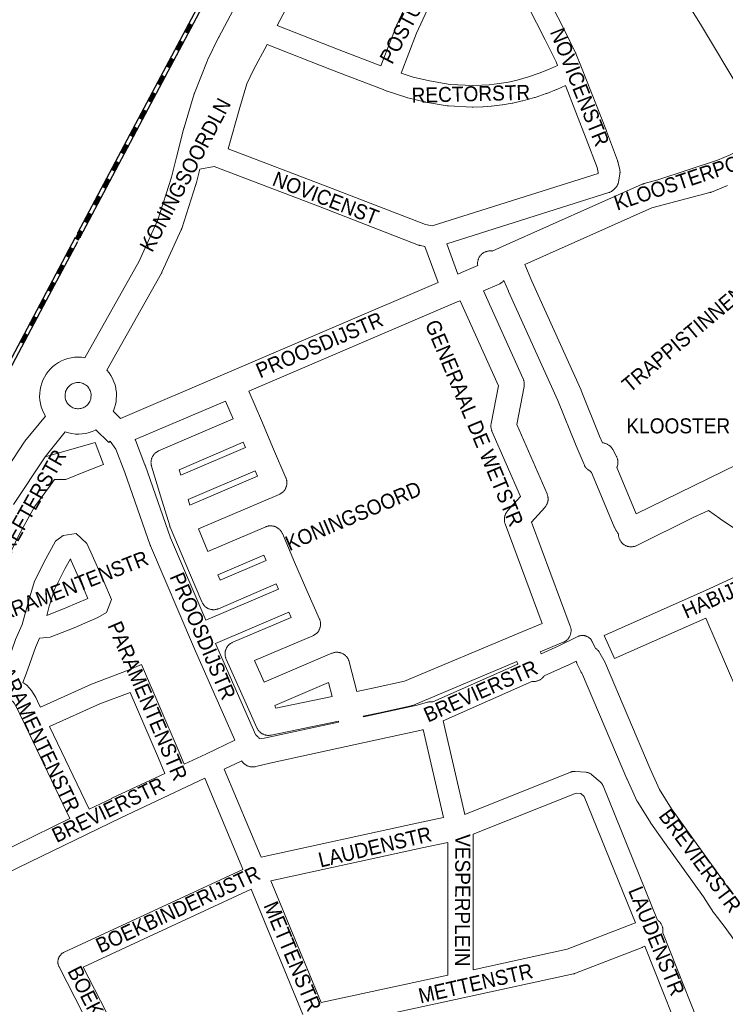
# Model space of a CAD drawing. Header units: metres. Extents: x 123819 to 142731, y 393440 to 405763.
# Tile 299 of 346: x 137345 to 137707, y 399527 to 400032. Entities that reach past the tile are written whole.
import ezdxf
from ezdxf.enums import TextEntityAlignment as Align

# ---------------------------------------------------------------- set-up
doc = ezdxf.new("R2010")
doc.units = ezdxf.units.M
doc.header["$MEASUREMENT"] = 0
for name, color, linetype, lineweight in [('gs-anno-wegen algemeen tekst', 7, 'Continuous', 0), ('gs-knt-spoorlijn', 7, 'Continuous', 30), ('gs-knt-wegen algemeen', 7, 'Continuous', 0)]:
    doc.layers.add(name, color=color, linetype=linetype, lineweight=lineweight)
doc.styles.add('Style-Arial', font='arial.ttf')

msp = doc.modelspace()

# ---------------------------------------------------------------- linework, layer by layer
at = {"layer": 'gs-anno-wegen algemeen tekst', "color": 7, "linetype": 'Continuous'}
for p, q in [((137348.09, 399670.17), (137370.81, 399622.63)), ((137360.43, 399669.85), (137380.71, 399627.43))]:
    msp.add_line(p, q, dxfattribs=at)
at = {"layer": 'gs-anno-wegen algemeen tekst', "color": 7, "linetype": 'Continuous', "flags": 128}
for points in [[(137528.63, 400126.17), (137522.21, 400114.21), (137477.21, 400029.49)], [(137584.8, 400078.12), (137579.97, 400075.45), (137576.92, 400073.59), (137574.84, 400071.97), (137572.14, 400069.35), (137570.12, 400066.77), (137568.12, 400063.58), (137554.12, 400037.25), (137548.75, 400025.6), (137540.74, 400005.06)], [(137621.06, 400008.87), (137620.29, 400010.82), (137614.7, 400022.1), (137601.43, 400048.12), (137585.45, 400077.04), (137584.8, 400078.12)], [(137611.2, 400053.21), (137624.53, 400027.07), (137624.56, 400027.02), (137630.26, 400015.51), (137630.35, 400015.31), (137630.44, 400015.11), (137633.28, 400007.99), (137633.29, 400007.96), (137646.07, 399975.38), (137646.1, 399975.3), (137651.79, 399960.13), (137651.86, 399959.93), (137651.92, 399959.72), (137651.98, 399959.51), (137652.94, 399955.58), (137653, 399955.33), (137653.04, 399955.08), (137653.07, 399954.83), (137653.09, 399954.57), (137653.1, 399954.32), (137653.1, 399954.06), (137653.08, 399953.81), (137653.06, 399953.55), (137653.02, 399953.3), (137652.28, 399949.15), (137652.23, 399948.89), (137652.17, 399948.65), (137652.09, 399948.4), (137652.01, 399948.16), (137651.91, 399947.92), (137651.81, 399947.69), (137651.69, 399947.46), (137651.56, 399947.24), (137651.42, 399947.02), (137651.27, 399946.81), (137651.12, 399946.61), (137650.95, 399946.42), (137650.77, 399946.23), (137649.69, 399945.14), (137649.5, 399944.96), (137649.3, 399944.78), (137649.09, 399944.61), (137648.87, 399944.46), (137648.65, 399944.31), (137648.42, 399944.18), (137648.18, 399944.06), (137647.94, 399943.95), (137647.69, 399943.85), (137647.43, 399943.76), (137564.25, 399917.51), (137569.89, 399901.98)], [(137530.38, 400008.82), (137538.55, 400029.76), (137538.61, 400029.91), (137538.68, 400030.07), (137544.18, 400042.01)], [(137477.21, 400029.49), (137509.07, 400016.95), (137530.38, 400008.82)], [(137472, 400019.7), (137465.07, 400006.73), (137461.59, 399999.6), (137457.95, 399987.32), (137452.04, 399966.21)], [(137625.12, 399998.62), (137620.62, 399996.66), (137620.43, 399996.58), (137615.49, 399994.66), (137615.26, 399994.57), (137609.49, 399992.61), (137609.35, 399992.57), (137609.21, 399992.53), (137603.17, 399990.82), (137603.03, 399990.79), (137602.9, 399990.75), (137598.16, 399989.67), (137597.97, 399989.63), (137597.78, 399989.6), (137592.73, 399988.8), (137592.54, 399988.77), (137587.16, 399988.12), (137586.93, 399988.1), (137582.95, 399987.78), (137582.81, 399987.77), (137582.66, 399987.77), (137577.71, 399987.64), (137577.5, 399987.63), (137577.3, 399987.64), (137565.08, 399988.24), (137564.86, 399988.26), (137564.65, 399988.28), (137564.44, 399988.31), (137553.24, 399990.19), (137553.04, 399990.22), (137552.84, 399990.27), (137544.17, 399992.38), (137543.98, 399992.43), (137543.78, 399992.49), (137533.69, 399995.75), (137533.54, 399995.8), (137533.38, 399995.86), (137531.54, 399996.58), (137505.11, 400006.67), (137505.06, 400006.69), (137472, 400019.7)], [(137540.74, 400005.06), (137546.98, 400003.04), (137555.26, 400001.02), (137565.94, 399999.23)], [(137565.94, 399999.23), (137577.63, 399998.66), (137582.23, 399998.78), (137585.94, 399999.07), (137591.11, 399999.7), (137595.88, 400000.45), (137600.3, 400001.46), (137606.08, 400003.1), (137611.6, 400004.97), (137616.32, 400006.81), (137621.06, 400008.87)], [(137452.04, 399966.21), (137503.12, 399946.74), (137503.15, 399946.73), (137553.22, 399927.31), (137556.73, 399926.7), (137641.87, 399953.56), (137641.96, 399954.08), (137641.35, 399956.57), (137635.8, 399971.4), (137625.12, 399998.62)], [(137444.87, 399957.15), (137437.44, 399955.74)], [(137559.75, 399897.64), (137553.02, 399916.16), (137550.79, 399916.54), (137550.58, 399916.58), (137550.37, 399916.63), (137550.16, 399916.69), (137549.95, 399916.76), (137549.74, 399916.83), (137499.18, 399936.45), (137444.87, 399957.15)], [(137388.03, 399804.33), (137383.83, 399815.57), (137358.05, 399808.28)], [(137434.27, 399710.91), (137412.22, 399762.57), (137412.16, 399762.73), (137412.09, 399762.9), (137399.01, 399800.17), (137394.4, 399812.11), (137391.45, 399816.25)], [(137404.31, 399817.02), (137404.35, 399816.95), (137404.44, 399816.73), (137409.32, 399804.05), (137409.38, 399803.89), (137422.43, 399766.73), (137440.49, 399724.41)], [(137320.94, 399706.78), (137326.76, 399721.33), (137332.93, 399738.45), (137339.23, 399756.55), (137344.71, 399768.33), (137352.72, 399782.54), (137360.81, 399793.63), (137362.95, 399796.55), (137368.69, 399796.61), (137373.42, 399798.47), (137378.89, 399800.68), (137388.03, 399804.33)], [(137346.3, 399722.24), (137349.68, 399734.75), (137352.74, 399744.42), (137358.5, 399755.82), (137363.51, 399764.92), (137367.31, 399767.85), (137374.07, 399768.89), (137379.57, 399763.78), (137381.58, 399759.25), (137388.2, 399744.33), (137392.13, 399735.03), (137389.68, 399728.35), (137385.15, 399725.76), (137372.98, 399720.54), (137360.69, 399715.76), (137355.25, 399715.25)], [(137346.3, 399722.24), (137342.91, 399714.49), (137338.04, 399700.71), (137336.96, 399698)], [(137722.22, 399672.99), (137722.03, 399673.03), (137721.77, 399673.1), (137721.52, 399673.19), (137721.26, 399673.28), (137721.02, 399673.39), (137720.78, 399673.51), (137720.54, 399673.64), (137720.31, 399673.78), (137720.09, 399673.93), (137719.88, 399674.1), (137719.67, 399674.27), (137719.48, 399674.45), (137719.29, 399674.65), (137719.11, 399674.85), (137718.94, 399675.06), (137718.79, 399675.28), (137718.64, 399675.5), (137718.5, 399675.73), (137718.38, 399675.97), (137718.27, 399676.22), (137697.15, 399725.43)], [(137355.25, 399715.25), (137353.15, 399710.45), (137348.34, 399696.85), (137346.59, 399692.45)], [(137445.61, 399712.44), (137466.25, 399665.5)], [(137612.61, 399707.24), (137621.43, 399711.16), (137631.42, 399716.03), (137631.67, 399716.14), (137631.92, 399716.24), (137632.18, 399716.33), (137632.44, 399716.41), (137632.7, 399716.47), (137632.96, 399716.52), (137633.23, 399716.56), (137633.5, 399716.58), (137633.77, 399716.59), (137634.04, 399716.59), (137634.31, 399716.57), (137634.58, 399716.54), (137634.85, 399716.5), (137635.11, 399716.44), (137635.37, 399716.37), (137635.63, 399716.29), (137635.89, 399716.19), (137636.13, 399716.09), (137636.38, 399715.97), (137636.61, 399715.84), (137636.84, 399715.7), (137637.07, 399715.54), (137637.28, 399715.38), (137637.49, 399715.21), (137637.69, 399715.02), (137637.88, 399714.83), (137638.06, 399714.62), (137638.22, 399714.41), (137638.38, 399714.19), (137638.53, 399713.97), (137638.67, 399713.73), (137638.79, 399713.5), (137638.79, 399713.49), (137638.79, 399713.49)], [(137638.79, 399713.49), (137640.5, 399709.98)], [(137455.39, 399662.8), (137435.27, 399708.56), (137435.25, 399708.62), (137434.27, 399710.91)], [(137355.69, 399679.78), (137381.97, 399691.69), (137401.22, 399698.91), (137407.64, 399701.66), (137426.32, 399657.9), (137429.45, 399650.56)], [(137556.96, 399682.49), (137600.71, 399701.94)], [(137630.65, 399703.39), (137626.18, 399701.21), (137626, 399701.13), (137614.16, 399695.86)], [(137355.69, 399679.78), (137355.11, 399680.99), (137353.29, 399684.8), (137351.08, 399688.4), (137348.68, 399691.16), (137346.59, 399692.45)], [(137607.83, 399693.05), (137562.42, 399672.86)], [(137360.43, 399669.85), (137386.17, 399681.52), (137401.78, 399687.37), (137416.2, 399653.58), (137419.49, 399645.87)], [(137348.09, 399670.17), (137345.18, 399676.25), (137343.61, 399679.54), (137342.18, 399681.87), (137341.48, 399682.67), (137336.89, 399685.51)], [(137562.42, 399672.86), (137573.41, 399624.74)], [(137562.45, 399623.23), (137552.16, 399668.28)], [(137429.45, 399650.56), (137440.49, 399655.77), (137455.39, 399662.8)], [(137458.97, 399652.31), (137449.96, 399648.05)], [(137449.96, 399648.05), (137468.91, 399602.88)], [(137573.41, 399624.74), (137627.62, 399646.46), (137627.85, 399646.55), (137628.09, 399646.63), (137628.34, 399646.7), (137628.58, 399646.75), (137628.83, 399646.8), (137629.08, 399646.83), (137629.33, 399646.85), (137629.58, 399646.86), (137629.83, 399646.86), (137630.08, 399646.84), (137635.53, 399646.43), (137635.8, 399646.41), (137636.06, 399646.37), (137636.33, 399646.31), (137636.59, 399646.25), (137636.84, 399646.17), (137637.1, 399646.08), (137637.34, 399645.98), (137637.59, 399645.86), (137637.82, 399645.74), (137638.05, 399645.6), (137638.28, 399645.45), (137638.49, 399645.29), (137638.7, 399645.12), (137642.84, 399641.58), (137643.04, 399641.4), (137643.23, 399641.22), (137643.41, 399641.02), (137643.57, 399640.82), (137643.73, 399640.61), (137643.88, 399640.4), (137644.02, 399640.17), (137644.15, 399639.94), (137644.26, 399639.71), (137644.36, 399639.47), (137644.37, 399639.47), (137644.37, 399639.47)], [(137439.98, 399643.35), (137397.04, 399623.09), (137338.46, 399594.7), (137338.24, 399594.6), (137338.01, 399594.51), (137337.78, 399594.43), (137337.55, 399594.35), (137337.31, 399594.29), (137337.08, 399594.24), (137336.84, 399594.2), (137336.84, 399594.2), (137336.83, 399594.2), (137294.43, 399588.1)], [(137380.71, 399627.43), (137392.26, 399633.02), (137392.31, 399633.05), (137419.49, 399645.87)], [(137459.57, 399596.65), (137439.98, 399643.35)], [(137644.37, 399639.47), (137672.4, 399570.6)], [(137661.04, 399569.26), (137634.66, 399634.07), (137632.9, 399635.58), (137630.53, 399635.76), (137577.81, 399614.63)], [(137293.26, 399599.07), (137334.42, 399604.99), (137370.81, 399622.63)], [(137397.72, 399483.3), (137365.25, 399546.6), (137365.14, 399546.84), (137365.03, 399547.09), (137364.94, 399547.34), (137364.86, 399547.6), (137364.79, 399547.86), (137364.74, 399548.12), (137364.69, 399548.39), (137364.66, 399548.65), (137364.65, 399548.92), (137364.65, 399549.19), (137364.66, 399549.46), (137364.68, 399549.73), (137364.72, 399549.99), (137364.77, 399550.26), (137364.83, 399550.52), (137364.9, 399550.78), (137364.99, 399551.03), (137365.09, 399551.28), (137365.2, 399551.53), (137365.33, 399551.77), (137365.46, 399552), (137365.61, 399552.22), (137365.76, 399552.44), (137365.93, 399552.65), (137366.11, 399552.85), (137366.3, 399553.05), (137366.49, 399553.23), (137366.7, 399553.4), (137366.91, 399553.57), (137367.13, 399553.72), (137367.36, 399553.86), (137367.6, 399553.99), (137367.84, 399554.11), (137459.57, 399596.59)], [(137473.99, 399590.66), (137499.76, 399528.35)], [(137463.82, 399586.42), (137377.68, 399546.52), (137409.88, 399483.75), (137409.99, 399483.51), (137410.1, 399483.26), (137410.19, 399483.01), (137410.27, 399482.75), (137410.34, 399482.5), (137410.39, 399482.23), (137410.44, 399481.97), (137410.47, 399481.7), (137410.48, 399481.44), (137410.49, 399481.17), (137410.48, 399480.9), (137410.45, 399480.64), (137410.42, 399480.37), (137410.37, 399480.11), (137410.31, 399479.85), (137410.24, 399479.59), (137410.15, 399479.34), (137410.11, 399479.25)], [(137490.39, 399522.16), (137463.82, 399586.42)]]:
    msp.add_lwpolyline(points, dxfattribs=at)
msp.add_lwpolyline([(137368.81, 399730.72), (137358.95, 399726.89), (137360.24, 399731.66), (137362.96, 399740.25), (137368.23, 399750.69), (137371.06, 399755.83), (137371.52, 399754.8), (137378.11, 399739.95), (137379.98, 399735.51), (137368.81, 399730.72)], close=True, dxfattribs=at)
for points in [[(137675, 399564.13), (137699.84, 399501.47), (137699.84, 399501.46), (137699.84, 399501.46, -0.457351), (137699.84, 399501.45), (137699.84, 399501.45), (137699.83, 399501.45), (137689.61, 399497.4)], [(137689.61, 399497.4, -0.38486), (137689.6, 399497.4), (137665.9, 399557.17)]]:
    msp.add_lwpolyline(points, format="xyb", dxfattribs=at)
at = {"layer": 'gs-knt-spoorlijn', "color": 7, "linetype": 'Continuous'}
for p, q in [((137429.87, 400026.19), (137432.21, 400030.6)), ((137430.04, 400026.09), (137432.38, 400030.51)), ((137430.22, 400026), (137432.56, 400030.41)), ((137430.4, 400025.9), (137432.74, 400030.32)), ((137430.57, 400025.81), (137432.91, 400030.23)), ((137430.75, 400025.72), (137433.09, 400030.13)), ((137430.93, 400025.62), (137433.27, 400030.04)), ((137431.1, 400025.53), (137433.44, 400029.95)), ((137431.28, 400025.44), (137433.62, 400029.85)), ((137425.18, 400017.35), (137427.52, 400021.77)), ((137425.36, 400017.26), (137427.7, 400021.67)), ((137425.53, 400017.16), (137427.88, 400021.58)), ((137425.71, 400017.07), (137428.05, 400021.49)), ((137425.89, 400016.98), (137428.23, 400021.39)), ((137426.06, 400016.88), (137428.41, 400021.3)), ((137426.24, 400016.79), (137428.58, 400021.21)), ((137426.42, 400016.69), (137428.76, 400021.11)), ((137426.59, 400016.6), (137428.94, 400021.02)), ((137420.49, 400008.52), (137422.84, 400012.93)), ((137420.67, 400008.42), (137423.01, 400012.84)), ((137420.85, 400008.33), (137423.19, 400012.75)), ((137421.02, 400008.24), (137423.37, 400012.65)), ((137421.2, 400008.14), (137423.54, 400012.56)), ((137421.38, 400008.05), (137423.72, 400012.47)), ((137421.55, 400007.95), (137423.9, 400012.37)), ((137421.73, 400007.86), (137424.07, 400012.28)), ((137421.91, 400007.77), (137424.25, 400012.18)), ((137415.81, 399999.68), (137418.15, 400004.1)), ((137415.98, 399999.59), (137418.33, 400004.01)), ((137416.16, 399999.49), (137418.5, 400003.91)), ((137416.34, 399999.4), (137418.68, 400003.82)), ((137416.51, 399999.31), (137418.86, 400003.72)), ((137416.69, 399999.21), (137419.03, 400003.63)), ((137416.87, 399999.12), (137419.21, 400003.54)), ((137417.05, 399999.03), (137419.39, 400003.44)), ((137417.22, 399998.93), (137419.56, 400003.35)), ((137411.12, 399990.85), (137413.47, 399995.27)), ((137411.3, 399990.75), (137413.64, 399995.17)), ((137411.48, 399990.66), (137413.82, 399995.08)), ((137411.65, 399990.57), (137414, 399994.98)), ((137411.83, 399990.47), (137414.17, 399994.89)), ((137412.01, 399990.38), (137414.35, 399994.8)), ((137412.18, 399990.29), (137414.53, 399994.7)), ((137412.36, 399990.19), (137414.7, 399994.61)), ((137412.54, 399990.1), (137414.88, 399994.52)), ((137406.44, 399982.01), (137408.78, 399986.43)), ((137406.61, 399981.92), (137408.96, 399986.34)), ((137406.79, 399981.83), (137409.13, 399986.24)), ((137406.97, 399981.73), (137409.31, 399986.15)), ((137407.14, 399981.64), (137409.49, 399986.06)), ((137407.32, 399981.55), (137409.66, 399985.96)), ((137407.5, 399981.45), (137409.84, 399985.87)), ((137407.67, 399981.36), (137410.02, 399985.77)), ((137407.85, 399981.26), (137410.19, 399985.68)), ((137401.75, 399973.18), (137404.09, 399977.6)), ((137401.93, 399973.09), (137404.27, 399977.5)), ((137402.1, 399972.99), (137404.45, 399977.41)), ((137402.28, 399972.9), (137404.62, 399977.32)), ((137402.46, 399972.8), (137404.8, 399977.22)), ((137402.63, 399972.71), (137404.98, 399977.13)), ((137402.81, 399972.62), (137405.15, 399977.03)), ((137402.99, 399972.52), (137405.33, 399976.94)), ((137403.16, 399972.43), (137405.51, 399976.85)), ((137397.06, 399964.35), (137399.41, 399968.76)), ((137397.24, 399964.25), (137399.58, 399968.67)), ((137397.42, 399964.16), (137399.76, 399968.58)), ((137397.59, 399964.06), (137399.94, 399968.48)), ((137397.77, 399963.97), (137400.11, 399968.39)), ((137397.95, 399963.88), (137400.29, 399968.29)), ((137398.12, 399963.78), (137400.47, 399968.2)), ((137398.3, 399963.69), (137400.64, 399968.11)), ((137398.48, 399963.6), (137400.82, 399968.01)), ((137392.38, 399955.51), (137394.72, 399959.93)), ((137392.55, 399955.42), (137394.9, 399959.84)), ((137392.73, 399955.32), (137395.07, 399959.74)), ((137392.91, 399955.23), (137395.25, 399959.65)), ((137393.08, 399955.14), (137395.43, 399959.55)), ((137393.26, 399955.04), (137395.6, 399959.46)), ((137393.44, 399954.95), (137395.78, 399959.37)), ((137393.61, 399954.86), (137395.96, 399959.27)), ((137393.79, 399954.76), (137396.13, 399959.18)), ((137387.69, 399946.68), (137390.03, 399951.1)), ((137387.87, 399946.58), (137390.21, 399951)), ((137388.04, 399946.49), (137390.39, 399950.91)), ((137388.22, 399946.4), (137390.56, 399950.81)), ((137388.4, 399946.3), (137390.74, 399950.72)), ((137388.57, 399946.21), (137390.92, 399950.63)), ((137388.75, 399946.12), (137391.09, 399950.53)), ((137388.93, 399946.02), (137391.27, 399950.44)), ((137389.1, 399945.93), (137391.45, 399950.35)), ((137383, 399937.84), (137385.35, 399942.26)), ((137383.18, 399937.75), (137385.52, 399942.17)), ((137383.36, 399937.66), (137385.7, 399942.07)), ((137383.53, 399937.56), (137385.88, 399941.98)), ((137383.71, 399937.47), (137386.05, 399941.89)), ((137383.89, 399937.38), (137386.23, 399941.79)), ((137384.06, 399937.28), (137386.41, 399941.7)), ((137384.24, 399937.19), (137386.58, 399941.61)), ((137384.42, 399937.1), (137386.76, 399941.51)), ((137378.32, 399929.01), (137380.66, 399933.43)), ((137378.49, 399928.92), (137380.84, 399933.33)), ((137378.67, 399928.82), (137381.01, 399933.24)), ((137378.85, 399928.73), (137381.19, 399933.15)), ((137379.02, 399928.64), (137381.37, 399933.05)), ((137379.2, 399928.54), (137381.54, 399932.96)), ((137379.38, 399928.45), (137381.72, 399932.87)), ((137379.55, 399928.36), (137381.9, 399932.77)), ((137379.73, 399928.26), (137382.07, 399932.68)), ((137373.63, 399920.18), (137375.97, 399924.59)), ((137373.81, 399920.08), (137376.15, 399924.5)), ((137373.98, 399919.99), (137376.33, 399924.41)), ((137374.16, 399919.9), (137376.5, 399924.31)), ((137374.34, 399919.8), (137376.68, 399924.22)), ((137374.51, 399919.71), (137376.86, 399924.13)), ((137374.69, 399919.62), (137377.03, 399924.03)), ((137374.87, 399919.52), (137377.21, 399923.94)), ((137375.04, 399919.43), (137377.39, 399923.84)), ((137368.94, 399911.34), (137371.29, 399915.76)), ((137369.12, 399911.25), (137371.46, 399915.67)), ((137369.3, 399911.16), (137371.64, 399915.57)), ((137369.47, 399911.06), (137371.82, 399915.48)), ((137369.65, 399910.97), (137371.99, 399915.39)), ((137369.83, 399910.88), (137372.17, 399915.29)), ((137370, 399910.78), (137372.35, 399915.2)), ((137370.18, 399910.69), (137372.52, 399915.1)), ((137370.36, 399910.59), (137372.7, 399915.01)), ((137364.26, 399902.51), (137366.6, 399906.93)), ((137364.43, 399902.42), (137366.78, 399906.83)), ((137364.61, 399902.32), (137366.95, 399906.74)), ((137364.79, 399902.23), (137367.13, 399906.65)), ((137364.96, 399902.14), (137367.31, 399906.55)), ((137365.14, 399902.04), (137367.48, 399906.46)), ((137365.32, 399901.95), (137367.66, 399906.36)), ((137365.49, 399901.85), (137367.84, 399906.27)), ((137365.67, 399901.76), (137368.01, 399906.18)), ((137359.57, 399893.68), (137361.91, 399898.09)), ((137359.75, 399893.58), (137362.09, 399898)), ((137359.92, 399893.49), (137362.27, 399897.91)), ((137360.1, 399893.4), (137362.44, 399897.81)), ((137360.28, 399893.3), (137362.62, 399897.72)), ((137360.45, 399893.21), (137362.8, 399897.62)), ((137360.63, 399893.11), (137362.97, 399897.53)), ((137360.81, 399893.02), (137363.15, 399897.44)), ((137360.98, 399892.93), (137363.33, 399897.34)), ((137354.89, 399884.84), (137357.23, 399889.26)), ((137355.06, 399884.75), (137357.4, 399889.17)), ((137355.24, 399884.65), (137357.58, 399889.07)), ((137355.42, 399884.56), (137357.76, 399888.98)), ((137355.59, 399884.47), (137357.93, 399888.88)), ((137355.77, 399884.37), (137358.11, 399888.79)), ((137355.95, 399884.28), (137358.29, 399888.7)), ((137356.12, 399884.19), (137358.46, 399888.6)), ((137356.3, 399884.09), (137358.64, 399888.51)), ((137350.2, 399876), (137352.54, 399880.42)), ((137350.38, 399875.91), (137352.72, 399880.33)), ((137350.56, 399875.82), (137352.9, 399880.24)), ((137350.73, 399875.72), (137353.07, 399880.14)), ((137350.91, 399875.63), (137353.25, 399880.05)), ((137351.09, 399875.54), (137353.43, 399879.95)), ((137351.26, 399875.44), (137353.61, 399879.86)), ((137351.44, 399875.35), (137353.78, 399879.77)), ((137351.62, 399875.26), (137353.96, 399879.67)), ((137345.52, 399867.17), (137347.86, 399871.59)), ((137345.7, 399867.07), (137348.04, 399871.49)), ((137345.88, 399866.98), (137348.22, 399871.4)), ((137346.05, 399866.89), (137348.39, 399871.31)), ((137346.23, 399866.79), (137348.57, 399871.21)), ((137346.41, 399866.7), (137348.75, 399871.12)), ((137346.58, 399866.61), (137348.92, 399871.02)), ((137346.76, 399866.51), (137349.1, 399870.93)), ((137346.94, 399866.42), (137349.28, 399870.84))]:
    msp.add_line(p, q, dxfattribs=at)
at = {"layer": 'gs-knt-spoorlijn', "color": 7, "linetype": 'Continuous', "flags": 128}
for points in [[(137374.94, 399923.09), (137404.73, 399979.25), (137454.54, 400073.15), (137468.66, 400099.77)], [(137376.04, 399920.91), (137406.5, 399978.31), (137456.3, 400072.21), (137469.77, 400097.59)], [(137280.11, 399744.16), (137357.09, 399889.44), (137373.77, 399920.88)], [(137281.22, 399741.98), (137358.85, 399888.51), (137374.87, 399918.7)]]:
    msp.add_lwpolyline(points, dxfattribs=at)
at = {"layer": 'gs-knt-spoorlijn', "color": 7, "linetype": 'Continuous'}
for p in [(137374.94, 399923.09), (137376.04, 399920.91)]:
    msp.add_point(p, dxfattribs=at)
at = {"layer": 'gs-knt-wegen algemeen', "color": 7, "linetype": 'Continuous', "flags": 128}
for points in [[(137330.77, 399790.56), (137347.37, 399815.73), (137347.5, 399815.92), (137347.63, 399816.1), (137347.77, 399816.28), (137358.32, 399829.12), (137357.45, 399830.64), (137356.73, 399832.23), (137356.15, 399833.88), (137355.71, 399835.58), (137355.43, 399837.3), (137355.3, 399839.05), (137355.33, 399840.8), (137355.51, 399842.54), (137355.85, 399844.26), (137356.34, 399845.94), (137356.97, 399847.58), (137357.75, 399849.14), (137358.66, 399850.64), (137359.71, 399852.05), (137360.87, 399853.36), (137362.14, 399854.56), (137363.52, 399855.64), (137364.98, 399856.6), (137366.53, 399857.42), (137368.14, 399858.1), (137369.81, 399858.64), (137371.52, 399859.03), (137373.25, 399859.26), (137375, 399859.34), (137376.75, 399859.27), (137378.48, 399859.04), (137406.3, 399908.54), (137415.97, 399929.72), (137422.98, 399951.64), (137425.56, 399961.89), (137429.33, 399976.84), (137429.37, 399977), (137429.41, 399977.15), (137434.66, 399994.34), (137434.74, 399994.58), (137434.82, 399994.82), (137441.25, 400011.2), (137441.35, 400011.44), (137441.46, 400011.68), (137447.13, 400023.27), (137447.23, 400023.47), (137500.62, 400124.06)], [(137714.62, 399996.45), (137694.95, 400029.25), (137644.89, 400109.47)], [(137437.44, 399955.74), (137435.55, 399948.26), (137435.5, 399948.06), (137435.44, 399947.87), (137428.25, 399925.38), (137428.17, 399925.14), (137428.08, 399924.9), (137427.98, 399924.66), (137418.03, 399902.88), (137417.92, 399902.64), (137417.79, 399902.4), (137389.83, 399852.67), (137390.91, 399851.31), (137391.88, 399849.87), (137392.71, 399848.34), (137393.41, 399846.75), (137393.97, 399845.1), (137394.39, 399843.41), (137394.43, 399843.18), (137394.47, 399842.95), (137394.69, 399841.26), (137394.72, 399840.98), (137394.73, 399840.7), (137394.74, 399840.43), (137394.73, 399840.15), (137394.61, 399837.35), (137394.6, 399837.12), (137394.58, 399836.89), (137394.55, 399836.66), (137394.23, 399835.01), (137393.77, 399833.4), (137393.17, 399831.83), (137393.06, 399831.6)], [(137708.25, 399947.38), (137699.97, 399944.05), (137699.72, 399943.96), (137699.46, 399943.87), (137699.2, 399943.8), (137669.35, 399935.93), (137604.17, 399906.95), (137607.77, 399898.35), (137633.07, 399842.43), (137633.18, 399842.19), (137642.63, 399818.82), (137644.09, 399815.37), (137644.34, 399815.35), (137644.66, 399815.31), (137644.97, 399815.25), (137645.28, 399815.18), (137645.58, 399815.09), (137645.88, 399814.99), (137646.18, 399814.88), (137646.47, 399814.74), (137646.75, 399814.6), (137647.02, 399814.44), (137647.29, 399814.27), (137647.55, 399814.09), (137647.8, 399813.89), (137648.04, 399813.68), (137648.27, 399813.46), (137648.49, 399813.23), (137648.69, 399812.99), (137648.89, 399812.74), (137649.07, 399812.48), (137649.24, 399812.21), (137649.39, 399811.93), (137651.27, 399808.41), (137651.41, 399808.13), (137651.54, 399807.84), (137651.65, 399807.54), (137651.75, 399807.24), (137651.84, 399806.93), (137651.9, 399806.62), (137651.96, 399806.3), (137652, 399805.99), (137652.02, 399805.67), (137652.03, 399805.35), (137652.02, 399805.03), (137652, 399804.72), (137651.96, 399804.4), (137651.9, 399804.09), (137651.83, 399803.77), (137651.75, 399803.47), (137651.65, 399803.16), (137651.53, 399802.87), (137651.45, 399802.66)], [(137569.89, 399901.98), (137571.77, 399902.78), (137580.08, 399906.33), (137580.05, 399906.54), (137580.01, 399906.86), (137580, 399907.18), (137580, 399907.5), (137580.01, 399907.82), (137580.04, 399908.14), (137580.09, 399908.45), (137580.15, 399908.77), (137580.23, 399909.08), (137580.32, 399909.38), (137580.43, 399909.68), (137580.55, 399909.98), (137580.69, 399910.27), (137580.84, 399910.55), (137581, 399910.82), (137581.18, 399911.09), (137581.37, 399911.35), (137581.57, 399911.59), (137581.79, 399911.83), (137582.01, 399912.06), (137582.25, 399912.27), (137582.5, 399912.47), (137582.75, 399912.66), (137583.02, 399912.84), (137583.29, 399913.01), (137583.57, 399913.16), (137583.86, 399913.29), (137584.16, 399913.42), (137584.46, 399913.53), (137584.76, 399913.62), (137585.07, 399913.7), (137585.39, 399913.76), (137585.7, 399913.81), (137586.02, 399913.84), (137586.34, 399913.85), (137586.66, 399913.85), (137586.98, 399913.84), (137587.3, 399913.81)], [(137587.3, 399913.81), (137587.47, 399913.78)], [(137587.47, 399913.78), (137587.47, 399913.78)], [(137587.47, 399913.78), (137587.47, 399913.78)], [(137593.51, 399898.69), (137593.34, 399898.49), (137593.12, 399898.26), (137592.9, 399898.04), (137592.66, 399897.84), (137592.41, 399897.64), (137592.16, 399897.46), (137591.9, 399897.29), (137591.63, 399897.14), (137591.35, 399896.99), (137591.06, 399896.86), (137582.99, 399893.41)], [(137652.28, 399768.63), (137652.1, 399768.82), (137651.9, 399769.06), (137651.72, 399769.31), (137651.55, 399769.57), (137651.38, 399769.83), (137651.24, 399770.11), (137650.31, 399771.9), (137650.2, 399772.12), (137650.1, 399772.35), (137638.39, 399800.11), (137638.28, 399800.39), (137637.82, 399800.9), (137637.54, 399801.04), (137637.27, 399801.2), (137637.01, 399801.37), (137636.76, 399801.55), (137636.51, 399801.74), (137636.28, 399801.95), (137636.05, 399802.16), (137635.84, 399802.39), (137635.63, 399802.62), (137635.44, 399802.87), (137635.26, 399803.12), (137635.09, 399803.39), (137634.94, 399803.66), (137634.8, 399803.94), (137634.67, 399804.22), (137630.62, 399813.79), (137630.58, 399813.89), (137621.16, 399837.18), (137595.87, 399893.06), (137595.79, 399893.23), (137593.51, 399898.69)], [(137393.06, 399831.6), (137396.79, 399827.96), (137451.48, 399851.37), (137559.75, 399897.64)], [(137582.99, 399893.41), (137603.39, 399848.15), (137603.51, 399847.87), (137603.62, 399847.58), (137603.71, 399847.29), (137603.79, 399846.99), (137603.85, 399846.7), (137603.9, 399846.39), (137603.94, 399846.09), (137603.96, 399845.78), (137603.97, 399845.48), (137603.96, 399845.17), (137603.94, 399844.86), (137603.9, 399844.56), (137603.85, 399844.26), (137600.13, 399824.77), (137615.64, 399789.21), (137615.76, 399788.92), (137615.86, 399788.63), (137615.95, 399788.33), (137616.02, 399788.03), (137616.08, 399787.73), (137616.13, 399787.42), (137616.16, 399787.11), (137616.18, 399786.8), (137616.18, 399786.49), (137616.17, 399786.19), (137616.14, 399785.88), (137616.1, 399785.57), (137616.04, 399785.27), (137615.97, 399784.96), (137615.89, 399784.67), (137615.79, 399784.37), (137615.67, 399784.08), (137615.55, 399783.8), (137615.41, 399783.53), (137615.25, 399783.26), (137615.09, 399782.99), (137614.91, 399782.74), (137614.72, 399782.5), (137614.52, 399782.26), (137607.74, 399774.69), (137627.57, 399721.39), (137627.68, 399721.09), (137627.76, 399720.79), (137627.84, 399720.49), (137627.89, 399720.18), (137627.94, 399719.88), (137627.97, 399719.56), (137627.98, 399719.25), (137627.98, 399718.94), (137627.96, 399718.63), (137627.93, 399718.32), (137627.89, 399718.01), (137627.83, 399717.7), (137627.75, 399717.4), (137627.66, 399717.1), (137627.56, 399716.81), (137627.44, 399716.52), (137627.31, 399716.23), (137627.16, 399715.96), (137627, 399715.69), (137626.83, 399715.43), (137626.65, 399715.17), (137626.45, 399714.93), (137626.25, 399714.7), (137626.03, 399714.47), (137625.8, 399714.26), (137625.56, 399714.06), (137625.32, 399713.87), (137625.06, 399713.69), (137624.8, 399713.52), (137624.52, 399713.37), (137624.24, 399713.23), (137623.96, 399713.1), (137612.2, 399708.24), (137612.61, 399707.24)], [(137462.62, 399841.97), (137469.17, 399826.9), (137469.21, 399826.81), (137475.34, 399812.12), (137481.64, 399797.48), (137481.75, 399797.19), (137481.85, 399796.9), (137481.94, 399796.6), (137482.02, 399796.3), (137482.07, 399795.99), (137482.12, 399795.69), (137482.15, 399795.38), (137482.16, 399795.07), (137482.16, 399794.76), (137482.15, 399794.45), (137482.12, 399794.14), (137482.08, 399793.83), (137482.02, 399793.53), (137481.95, 399793.23), (137481.86, 399792.93), (137481.76, 399792.64), (137481.64, 399792.35), (137481.51, 399792.07), (137481.37, 399791.79), (137481.22, 399791.52), (137481.05, 399791.26), (137480.87, 399791.01), (137480.68, 399790.76), (137480.47, 399790.53), (137480.26, 399790.3), (137480.03, 399790.09), (137479.8, 399789.89), (137479.56, 399789.7), (137479.3, 399789.52), (137479.04, 399789.35), (137478.77, 399789.19), (137478.5, 399789.05), (137478.22, 399788.92), (137436.79, 399771.21), (137441.66, 399759.73), (137471.3, 399772.31), (137471.59, 399772.42), (137471.88, 399772.52), (137472.18, 399772.61), (137472.48, 399772.68), (137472.78, 399772.74), (137473.09, 399772.78), (137473.4, 399772.81), (137473.71, 399772.82), (137474.02, 399772.82), (137474.33, 399772.8), (137474.64, 399772.77), (137474.94, 399772.73), (137475.25, 399772.67), (137475.55, 399772.6), (137475.85, 399772.51), (137476.14, 399772.4), (137476.43, 399772.29), (137476.71, 399772.16), (137476.98, 399772.02), (137477.25, 399771.86), (137477.51, 399771.69), (137477.76, 399771.51), (137478, 399771.32), (137478.24, 399771.11), (137478.46, 399770.9), (137478.67, 399770.68), (137478.88, 399770.44), (137479.07, 399770.2), (137479.25, 399769.94), (137479.41, 399769.68), (137479.57, 399769.41), (137479.71, 399769.14), (137479.84, 399768.86), (137486.03, 399754.25), (137492.48, 399739.59), (137498.89, 399725.02), (137499.01, 399724.73), (137499.12, 399724.44), (137499.21, 399724.14), (137499.29, 399723.84), (137499.35, 399723.53), (137499.39, 399723.22), (137499.43, 399722.91), (137499.44, 399722.6), (137499.44, 399722.29), (137499.43, 399721.97), (137499.4, 399721.66), (137499.36, 399721.35), (137499.3, 399721.05), (137499.23, 399720.74), (137499.14, 399720.44), (137499.04, 399720.15), (137498.93, 399719.86), (137498.8, 399719.57), (137498.66, 399719.29), (137498.5, 399719.02), (137498.33, 399718.76), (137498.15, 399718.5), (137497.96, 399718.26), (137497.75, 399718.02), (137497.54, 399717.8), (137497.31, 399717.58), (137497.08, 399717.38), (137497.08, 399717.38), (137497.07, 399717.37), (137496.83, 399717.18), (137496.58, 399717), (137496.31, 399716.83), (137496.04, 399716.68), (137495.76, 399716.54), (137495.48, 399716.41), (137465.59, 399703.72), (137470.57, 399692.62), (137505.28, 399707.46), (137505.57, 399707.57), (137505.86, 399707.68), (137506.16, 399707.76), (137506.46, 399707.84), (137506.77, 399707.89), (137507.08, 399707.94), (137507.39, 399707.97), (137507.7, 399707.98), (137508.01, 399707.98), (137508.32, 399707.96), (137508.63, 399707.93), (137508.94, 399707.89), (137509.25, 399707.83), (137509.55, 399707.75), (137509.85, 399707.66), (137510.14, 399707.56), (137510.43, 399707.44), (137510.71, 399707.31), (137510.99, 399707.17), (137511.26, 399707.01), (137511.52, 399706.84), (137511.77, 399706.66), (137512.01, 399706.47), (137512.25, 399706.26), (137512.47, 399706.04), (137512.69, 399705.82), (137512.89, 399705.58), (137513.08, 399705.33), (137513.26, 399705.08), (137513.42, 399704.81), (137513.58, 399704.54), (137513.72, 399704.27), (137513.85, 399703.98), (137513.96, 399703.69), (137514.06, 399703.4), (137514.14, 399703.1), (137518.08, 399687.83), (137526.98, 399689.66), (137542.57, 399693.07), (137601.18, 399717.78), (137601.22, 399717.79), (137613.18, 399722.74), (137594.16, 399773.83), (137594.06, 399774.13), (137593.98, 399774.42), (137593.9, 399774.72), (137593.84, 399775.02), (137593.8, 399775.33), (137593.77, 399775.63), (137593.76, 399775.94), (137593.76, 399776.25), (137593.77, 399776.55), (137593.8, 399776.86), (137593.84, 399777.16), (137593.9, 399777.47), (137593.97, 399777.77), (137594.05, 399778.06), (137594.15, 399778.35), (137594.27, 399778.64), (137594.39, 399778.92), (137594.53, 399779.19), (137594.69, 399779.46), (137594.85, 399779.72), (137595.03, 399779.97), (137595.22, 399780.22), (137595.42, 399780.45), (137602.03, 399787.84), (137587.39, 399821.41), (137587.28, 399821.68), (137587.18, 399821.97), (137587.09, 399822.25), (137587.02, 399822.54), (137586.96, 399822.84), (137586.91, 399823.14), (137586.88, 399823.43), (137586.86, 399823.73), (137586.85, 399824.03), (137586.86, 399824.33), (137586.88, 399824.63), (137586.92, 399824.93), (137586.97, 399825.23), (137590.68, 399844.68), (137571.02, 399888.3)], [(137571.02, 399888.3), (137569.61, 399887.69), (137462.62, 399841.97)], [(137374.68, 399832.88), (137375.26, 399832.87), (137375.85, 399832.92), (137376.43, 399833.02), (137377, 399833.17), (137377.55, 399833.36), (137378.08, 399833.61), (137378.59, 399833.9), (137379.08, 399834.24), (137379.53, 399834.61), (137379.94, 399835.03), (137379.97, 399835.06), (137380.37, 399835.53), (137380.72, 399836.03), (137381.02, 399836.57), (137381.28, 399837.13), (137381.48, 399837.71), (137381.62, 399838.31), (137381.7, 399840.15), (137381.59, 399841.02), (137381.42, 399841.64), (137381.19, 399842.25), (137380.91, 399842.83), (137380.57, 399843.38), (137380.19, 399843.91), (137379.77, 399844.39), (137378.87, 399845.1), (137378.18, 399845.54), (137377.65, 399845.79), (137377.11, 399845.99), (137376.54, 399846.15), (137375.97, 399846.26), (137375.39, 399846.31), (137374.8, 399846.32), (137374.22, 399846.27), (137373.64, 399846.18), (137373.08, 399846.03), (137372.52, 399845.84), (137371.99, 399845.6), (137371.48, 399845.31), (137371, 399844.98), (137370.55, 399844.61), (137370.13, 399844.2), (137369.75, 399843.76), (137369.41, 399843.28), (137369.11, 399842.78), (137368.86, 399842.25), (137368.65, 399841.71), (137368.49, 399841.14), (137368.38, 399840.57), (137368.33, 399839.99), (137368.32, 399839.4), (137368.36, 399838.82), (137368.46, 399838.24), (137368.6, 399837.68), (137368.79, 399837.12), (137369.03, 399836.59), (137369.32, 399836.08), (137369.65, 399835.6), (137370.02, 399835.14), (137370.43, 399834.73), (137370.87, 399834.34), (137370.88, 399834.33), (137370.89, 399834.32), (137371.37, 399833.98), (137371.87, 399833.67), (137372.4, 399833.42), (137372.95, 399833.21), (137373.52, 399833.05), (137374.09, 399832.94), (137374.67, 399832.88), (137374.68, 399832.88), (137374.68, 399832.88)], [(137450.65, 399836.85), (137404.31, 399817.02)], [(137440.49, 399724.41), (137477.91, 399740.37), (137476.7, 399743.12), (137447.1, 399730.33), (137446.81, 399730.21), (137446.52, 399730.11), (137446.22, 399730.02), (137445.92, 399729.95), (137445.61, 399729.89), (137445.3, 399729.84), (137444.99, 399729.81), (137444.68, 399729.8), (137444.37, 399729.8), (137444.06, 399729.81), (137443.75, 399729.84), (137443.44, 399729.88), (137443.14, 399729.94), (137442.83, 399730.02), (137442.54, 399730.1), (137442.24, 399730.21), (137441.95, 399730.32), (137441.67, 399730.45), (137441.39, 399730.59), (137441.12, 399730.75), (137440.86, 399730.92), (137440.61, 399731.1), (137440.36, 399731.29), (137440.13, 399731.5), (137439.91, 399731.71), (137439.69, 399731.94), (137439.49, 399732.17), (137439.3, 399732.42), (137439.12, 399732.67), (137438.95, 399732.93), (137438.79, 399733.2), (137438.65, 399733.48), (137438.52, 399733.76), (137432.21, 399748.65), (137422.27, 399772.1), (137422.25, 399772.15), (137422.16, 399772.38), (137422.15, 399772.4), (137422.14, 399772.44), (137422.06, 399772.68), (137422.05, 399772.7), (137422.04, 399772.75), (137417.35, 399788.16), (137412.71, 399803.39), (137412.63, 399803.7), (137412.56, 399804.01), (137412.51, 399804.32), (137412.47, 399804.63), (137412.44, 399804.95), (137412.43, 399805.26), (137412.44, 399805.58), (137412.46, 399805.9), (137412.5, 399806.21), (137412.55, 399806.52), (137412.62, 399806.83), (137412.7, 399807.14), (137412.8, 399807.44), (137412.91, 399807.74), (137413.04, 399808.03), (137413.18, 399808.31), (137413.33, 399808.59), (137413.5, 399808.86), (137413.68, 399809.12), (137413.87, 399809.37), (137414.08, 399809.61), (137414.29, 399809.84), (137414.52, 399810.06), (137414.76, 399810.27), (137415.01, 399810.47), (137415.26, 399810.66), (137415.53, 399810.83), (137415.8, 399810.99), (137416.09, 399811.13), (137416.37, 399811.27), (137454.63, 399827.7), (137450.65, 399836.85)], [(137384.16, 399822.1), (137383.92, 399821.97), (137382.31, 399821.24), (137380.64, 399820.66), (137378.93, 399820.24), (137377.18, 399819.97), (137375.42, 399819.85), (137373.65, 399819.9), (137371.89, 399820.1), (137370.16, 399820.47), (137368.48, 399820.98), (137358.05, 399808.28), (137341.83, 399783.68)], [(137427.69, 399798.89), (137460.85, 399813.03), (137459.73, 399815.72), (137426.87, 399801.6), (137427.69, 399798.89)], [(137651.45, 399802.66), (137661.45, 399778.96), (137720.6, 399807.89)], [(137467.1, 399798.33), (137465.93, 399801.04), (137431.5, 399786.36), (137432.38, 399783.48), (137467.1, 399798.33)], [(137724.43, 399762.88), (137704.45, 399776.44), (137704.37, 399776.5), (137698.46, 399780.66), (137696.29, 399779.71), (137690.99, 399777.2), (137661.67, 399762.73), (137661.38, 399762.59), (137661.08, 399762.47), (137660.78, 399762.37), (137660.48, 399762.28), (137660.16, 399762.2), (137659.85, 399762.14), (137659.53, 399762.1), (137659.22, 399762.07), (137658.9, 399762.05), (137658.58, 399762.06), (137658.26, 399762.08), (137657.94, 399762.11), (137657.63, 399762.16), (137657.31, 399762.22), (137657, 399762.3), (137656.7, 399762.4), (137656.4, 399762.51), (137656.1, 399762.63), (137655.82, 399762.77), (137655.54, 399762.92), (137655.26, 399763.09), (137655, 399763.27), (137654.74, 399763.46), (137654.5, 399763.67), (137654.26, 399763.88), (137654.04, 399764.11), (137653.83, 399764.35), (137653.62, 399764.6), (137653.44, 399764.86), (137653.26, 399765.12), (137653.1, 399765.4), (137652.95, 399765.68), (137652.82, 399765.97), (137652.7, 399766.27), (137652.59, 399766.57), (137652.5, 399766.88), (137652.43, 399767.19), (137652.37, 399767.5), (137652.32, 399767.82), (137652.29, 399768.14), (137652.28, 399768.45), (137652.28, 399768.63)], [(137471.54, 399755.08), (137470.39, 399757.78), (137446.74, 399747.74), (137447.95, 399744.88), (137471.54, 399755.08)], [(137696.99, 399739.6), (137723.36, 399751.77)], [(137696.99, 399739.6), (137696.99, 399739.6), (137696.99, 399739.6)], [(137696.99, 399739.6), (137696.99, 399739.6), (137696.99, 399739.6)], [(137508.67, 399672.15), (137508.56, 399672.57), (137474.05, 399665.47), (137473.74, 399665.41), (137473.43, 399665.37), (137473.11, 399665.35), (137472.8, 399665.34), (137472.49, 399665.34), (137472.17, 399665.36), (137471.86, 399665.39), (137471.55, 399665.44), (137471.24, 399665.51), (137470.94, 399665.59), (137470.64, 399665.68), (137470.34, 399665.79), (137470.05, 399665.91), (137469.77, 399666.05), (137469.49, 399666.2), (137469.22, 399666.36), (137468.96, 399666.54), (137468.71, 399666.73), (137468.47, 399666.93), (137468.24, 399667.14), (137468.02, 399667.36), (137467.8, 399667.6), (137467.6, 399667.84), (137467.42, 399668.09), (137467.24, 399668.35), (137467.08, 399668.62), (137466.93, 399668.9), (137466.8, 399669.18), (137461.3, 399681.45), (137450.99, 399704.46), (137450.87, 399704.75), (137450.77, 399705.04), (137450.67, 399705.34), (137450.59, 399705.65), (137450.53, 399705.95), (137450.48, 399706.26), (137450.45, 399706.57), (137450.43, 399706.89), (137450.43, 399707.2), (137450.44, 399707.51), (137450.46, 399707.83), (137450.51, 399708.14), (137450.56, 399708.45), (137450.63, 399708.75), (137450.72, 399709.05), (137450.82, 399709.35), (137450.94, 399709.64), (137451.06, 399709.93), (137451.21, 399710.21), (137451.36, 399710.48), (137451.53, 399710.75), (137451.71, 399711), (137451.9, 399711.25), (137452.11, 399711.49), (137452.33, 399711.71), (137452.55, 399711.93), (137452.79, 399712.14), (137453.04, 399712.33), (137453.29, 399712.51), (137453.56, 399712.68), (137453.83, 399712.84), (137454.11, 399712.98), (137454.39, 399713.11), (137484.32, 399725.81), (137483.16, 399728.46), (137445.61, 399712.44)], [(137697.15, 399725.43), (137650.32, 399704.69)], [(137640.5, 399709.98), (137640.62, 399709.91), (137640.88, 399709.73), (137641.14, 399709.54), (137641.38, 399709.33), (137641.62, 399709.11), (137641.84, 399708.89), (137642.05, 399708.65), (137642.25, 399708.4), (137642.44, 399708.14), (137642.61, 399707.87), (137642.77, 399707.59), (137645.39, 399702.79), (137645.52, 399702.54), (137645.63, 399702.29), (137668.6, 399648.17), (137673.43, 399637.55), (137679.59, 399627.69), (137686.5, 399617.91), (137706.55, 399589.99), (137706.71, 399589.75), (137709.01, 399586.22)], [(137600.71, 399701.94), (137600.18, 399703.23), (137547.07, 399680.84), (137546.8, 399680.73), (137546.51, 399680.63), (137546.23, 399680.55), (137545.94, 399680.48), (137529.72, 399676.93), (137529.64, 399676.91), (137521.33, 399675.2), (137521.4, 399674.92)], [(137717.46, 399552.32), (137707, 399566.85), (137701.39, 399574.12), (137701.27, 399574.28), (137701.2, 399574.37), (137701.09, 399574.54), (137695.89, 399582.52), (137675.91, 399610.34), (137675.88, 399610.38), (137668.85, 399620.33), (137668.75, 399620.48), (137668.65, 399620.63), (137662.16, 399631.02), (137662.01, 399631.26), (137661.88, 399631.52), (137661.75, 399631.77), (137656.72, 399642.86), (137656.65, 399643.01), (137633.91, 399696.57), (137633.42, 399697.26), (137633.28, 399697.48), (137633.14, 399697.7), (137633.01, 399697.93), (137632.9, 399698.16), (137631.21, 399701.61), (137631.08, 399701.9), (137630.96, 399702.19), (137630.86, 399702.49), (137630.77, 399702.8), (137630.7, 399703.11), (137630.65, 399703.39)], [(137505.31, 399685.2), (137503.43, 399692.51), (137475.89, 399680.73), (137476.54, 399679.27), (137505.31, 399685.2)], [(137614.16, 399695.86), (137614.16, 399695.86), (137613.97, 399695.6), (137613.77, 399695.34), (137613.56, 399695.1), (137613.34, 399694.87), (137613.11, 399694.65), (137612.87, 399694.44), (137612.62, 399694.25), (137612.35, 399694.07), (137612.08, 399693.9), (137611.81, 399693.74), (137611.52, 399693.6), (137611.23, 399693.47), (137610.93, 399693.35), (137610.62, 399693.25), (137610.32, 399693.17), (137610, 399693.1), (137609.69, 399693.05), (137609.37, 399693.01), (137609.05, 399692.99), (137608.73, 399692.98), (137608.41, 399692.99), (137608.1, 399693.01), (137607.83, 399693.05)], [(137521.4, 399674.92), (137548.96, 399680.91), (137554.37, 399682.34), (137554.68, 399682.42), (137554.99, 399682.48), (137555.31, 399682.52), (137555.63, 399682.55), (137555.94, 399682.56), (137556.26, 399682.56), (137556.58, 399682.54), (137556.9, 399682.5), (137556.96, 399682.49)], [(137466.25, 399665.5), (137466.36, 399665.42), (137466.62, 399665.23), (137466.86, 399665.02), (137467.1, 399664.81), (137467.33, 399664.58), (137467.54, 399664.34), (137467.74, 399664.1), (137467.93, 399663.84), (137468.1, 399663.58), (137470.51, 399663.86), (137508.67, 399672.15)], [(137551.87, 399668.21), (137518.04, 399660.87), (137473.38, 399651.16), (137466.17, 399649.33), (137465.86, 399649.26), (137465.55, 399649.2), (137465.24, 399649.16), (137464.92, 399649.14), (137464.61, 399649.13), (137464.29, 399649.13), (137463.98, 399649.15), (137463.66, 399649.19), (137463.35, 399649.24), (137463.04, 399649.31), (137462.74, 399649.39), (137462.44, 399649.48), (137462.14, 399649.59), (137461.85, 399649.72), (137461.57, 399649.86), (137461.29, 399650.01), (137461.02, 399650.17), (137460.76, 399650.35), (137460.51, 399650.54), (137460.27, 399650.75), (137460.04, 399650.96), (137459.81, 399651.18), (137459.6, 399651.42), (137459.41, 399651.66), (137459.22, 399651.92), (137459.04, 399652.18), (137458.97, 399652.31)], [(137552.16, 399668.28), (137551.88, 399668.22), (137551.87, 399668.22), (137551.87, 399668.21)], [(137468.91, 399602.88), (137548.81, 399620.32), (137548.84, 399620.32), (137562.45, 399623.23)], [(137577.81, 399614.63), (137577.81, 399545.13)], [(137564.79, 399610.41), (137551.57, 399607.59), (137473.99, 399590.66)], [(137564.79, 399542.31), (137564.79, 399610.41)], [(137459.57, 399596.59), (137459.57, 399596.65)], [(137672.4, 399570.6), (137672.5, 399570.53), (137672.75, 399570.33), (137672.99, 399570.12), (137673.22, 399569.9), (137673.44, 399569.67), (137673.65, 399569.42), (137673.84, 399569.17), (137674.02, 399568.91), (137674.19, 399568.64), (137674.35, 399568.36), (137674.49, 399568.07), (137674.62, 399567.78), (137674.74, 399567.48), (137674.83, 399567.18), (137674.92, 399566.87), (137674.99, 399566.56), (137675.04, 399566.24), (137675.08, 399565.93), (137675.1, 399565.61), (137675.11, 399565.29), (137675.1, 399564.97), (137675.07, 399564.65), (137675.03, 399564.33), (137675, 399564.13)], [(137577.81, 399545.13), (137625.97, 399555.62), (137659.72, 399568.71), (137661.04, 399569.26)], [(137665.9, 399557.17), (137664.59, 399556.64), (137664.48, 399556.6), (137630.21, 399543.3), (137629.97, 399543.21), (137629.73, 399543.13), (137629.49, 399543.07), (137629.24, 399543.01), (137572.68, 399530.69), (137572.67, 399530.69), (137504.63, 399516.08)], [(137499.76, 399528.35), (137564.79, 399542.31)]]:
    msp.add_lwpolyline(points, dxfattribs=at)
for points in [[(137587.47, 399913.78), (137593.06, 399916.23), (137593.05, 399916.25, -0.356032), (137593.05, 399916.26), (137664.54, 399948.04), (137664.78, 399948.14), (137665.03, 399948.23), (137665.28, 399948.31), (137665.53, 399948.39), (137672.51, 399950.23), (137703.06, 399960.43), (137709.54, 399963.05), (137727.75, 399972.19)], [(137391.45, 399816.25), (137390.82, 399815.61, -0.366652), (137390.8, 399815.61), (137384.16, 399822.1)], [(137650.32, 399704.69, -0.384553), (137650.3, 399704.7), (137645.04, 399716.58, -0.384555), (137645.04, 399716.6), (137696.94, 399739.58), (137696.99, 399739.6)]]:
    msp.add_lwpolyline(points, format="xyb", dxfattribs=at)

# ---------------------------------------------------------------- texts
at = {"layer": 'gs-anno-wegen algemeen tekst', "color": 7, "style": 'Style-Arial', "width": 0.909091}
for s, rotation, p in [('POSTULANTENSTR', 62.045, (137554.28, 400051.43)), ('NOVICENSTR', 291.7643, (137632.46, 399997.87)), ('RECTORSTR', 1.5153, (137576.57, 399994.43)), ('KLOOSTERPOORT', 18.4624, (137692.14, 399952.03)), ('NOVICENST', 338.8005, (137502.12, 399940.96)), ('TRAPPISTINNENTUIN', 39.9734, (137694.41, 399876.21)), ('PROOSDIJSTR', 23.1405, (137498.85, 399865.62)), ('REFTERSTR', 60.61, (137351.59, 399785.39)), ('KONINGSOORD', 23.1097, (137516.19, 399777.91)), ('PARAMENTENSTR', 21.2325, (137369.72, 399740.93)), ('HABIJTSTR', 23.8859, (137709.94, 399739.37)), ('PROOSDIJSTR', 293.1114, (137439.04, 399716.32)), ('PARAMENTENSTR', 293.1138, (137410.7, 399683.02)), ('PARAMENTENSTR', 295.5494, (137354.01, 399666.13)), ('BREVIERSTR', 23.985, (137581.56, 399688.04)), ('BREVIERSTR', 25.8593, (137390.45, 399627.13)), ('BREVIERSTR', 306.43, (137694.21, 399601.03)), ('LAUDENSTR', 13.3866, (137527.32, 399608.11)), ('VESPERPLEIN', 269.9092, (137572.35, 399580.76)), ('BOEKBINDERIJSTR', 24.8511, (137426.21, 399576.17)), ('LAUDENSTR', 292.1424, (137671.89, 399559.86)), ('METTENSTR', 292.7473, (137485.1, 399552.05)), ('METTENSTR', 12.8165, (137578.99, 399538.18))]:
    msp.add_text(s, height=7.7, rotation=rotation, dxfattribs=at).set_placement(p, align=Align.MIDDLE_CENTER)
at = {"layer": 'gs-anno-wegen algemeen tekst', "color": 7, "linetype": 'Continuous', "style": 'Style-Arial', "width": 0.909091}
for s, rotation, p in [('KONINGSOORDLN', 62.075, (137430, 399952.86)), ('GENERAAL DE WETSTR', 292.7455, (137578.35, 399825.54)), ('BOEKBINDERIJSTR', 297.1569, (137393.59, 399505.61))]:
    msp.add_text(s, height=7.7, rotation=rotation, dxfattribs=at).set_placement(p, align=Align.MIDDLE_CENTER)
at = {"layer": 'gs-anno-wegen algemeen tekst', "color": 7, "style": 'Style-Arial', "width": 0.909091}
msp.add_text('KLOOSTER', height=7.7, dxfattribs=at).set_placement((137682.99, 399824.11), align=Align.MIDDLE_CENTER)

doc.saveas('drawing.dxf')
